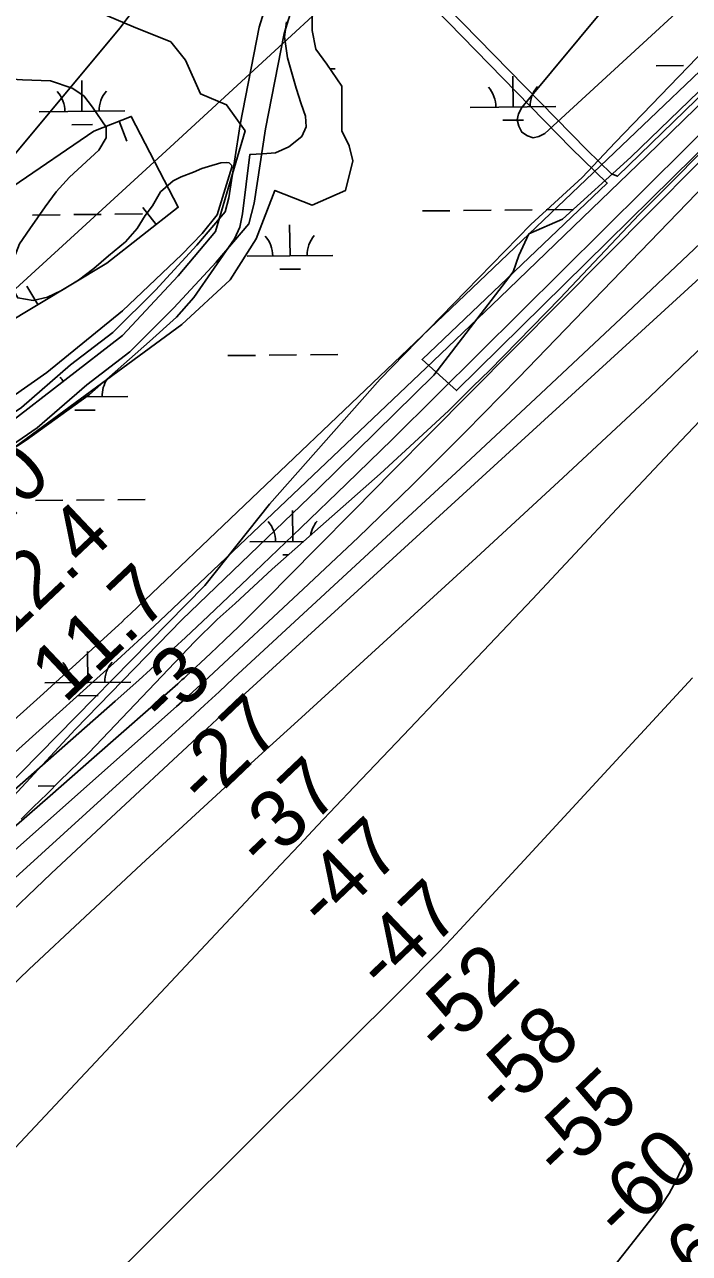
# Model space of a CAD drawing. Extents: x 3625074 to 3663148, y 511451 to 537151.
# Drawn here: x 3647322 to 3648096, y 525783 to 527214 of the extents above; entities that cross this region are included whole.
import ezdxf

# ---------------------------------------------------------------- set-up
doc = ezdxf.new("R2010")
doc.units = 0
for name, color, linetype in [('V-BORW-LINE', 7, 'Continuous'), ('V-CHAN-DOCK', 7, 'Continuous'), ('V-RIVR-EDGE', 7, 'Continuous'), ('V-RIVR-RANG', 7, 'Continuous'), ('V-ROAD-CNTR', 7, 'Continuous'), ('V-SITE-VEGE', 7, 'Continuous'), ('V-TOPO-DPTH', 7, 'Continuous'), ('V-TOPO-MAJR', 7, 'Continuous'), ('V-TOPO-MINR', 7, 'Continuous'), ('V-TOPO-WATR', 7, 'Continuous'), ('V-WETL-SWMP', 7, 'Continuous')]:
    doc.layers.add(name, color=color, linetype=linetype)

msp = doc.modelspace()

# ---------------------------------------------------------------- linework, layer by layer
at = {"layer": 'V-BORW-LINE'}
for p, q in [((3647432, 527101.3), (3647441.1, 527078.1)), ((3647475.1, 526981.1), (3647459.7, 527000.8)), ((3647337.4, 526887.9), (3647324.6, 526909.3))]:
    msp.add_line(p, q, dxfattribs=at)
for points in [[(3647308.1, 527025.4), (3647402.6, 527089.9), (3647446.1, 527106.9), (3647500.7, 527001.2), (3647417.6, 526935.9), (3647255.3, 526838.7)], [(3647255.3, 526838.7), (3647417.6, 526935.9), (3647500.7, 527001.2), (3647446.1, 527106.9), (3647402.6, 527089.9), (3647308.1, 527025.4)]]:
    msp.add_lwpolyline(points, dxfattribs=at)
at = {"layer": 'V-CHAN-DOCK'}
msp.add_lwpolyline([(3647759.4, 527290.3), (3647976.5, 527067.9), (3648005.4, 527040.1), (3648012.2, 527037.3), (3648221.1, 527240.1), (3648252, 527208.7), (3647824.6, 526787.6), (3647784.6, 526823.7), (3648000.3, 527029.3), (3647958.3, 527069.9), (3647751.8, 527282), (3647759.4, 527290.3)], dxfattribs=at)
at = {"layer": 'V-RIVR-EDGE'}
msp.add_lwpolyline([(3648241.3, 527270.7), (3648129.5, 527157.7), (3648027.6, 527059.3), (3647948.3, 526987.2), (3647909.1, 526970.1), (3647897.4, 526945), (3647890.6, 526926), (3647798.4, 526805.5), (3647663.3, 526672.9), (3647504.8, 526520.7), (3647380.7, 526393), (3647165.7, 526160.7), (3647041.7, 526055), (3646945.3, 525974.3), (3646817.5, 525863.8), (3646748.8, 525801.4), (3646703.9, 525763.6), (3646662.2, 525739.8), (3646630.9, 525715.9)], dxfattribs=at)
at = {"layer": 'V-ROAD-CNTR'}
for points in [[(3646428.2, 525974.3), (3646492.4, 526003.1), (3646589.5, 526042.5), (3646634.7, 526077.6), (3646770.8, 526210.6), (3646852.7, 526305.1), (3646926.6, 526376.1), (3647016.5, 526458.1), (3647072.4, 526528.4), (3647118.4, 526595.5), (3647159.5, 526650.9), (3647197.4, 526692), (3647224.8, 526711.3), (3647268.4, 526734), (3647318.3, 526767.9), (3647375.2, 526817.7), (3647424.7, 526855.3), (3647474.1, 526904.7), (3647522.3, 526956.9), (3647555.5, 526995.9), (3647559.7, 527012.1), (3647572.8, 527097.5), (3647595.1, 527211), (3647628.7, 527319.7)], [(3646444.5, 525948.7), (3646504.2, 525975.5), (3646604.7, 526016.3), (3646654.5, 526054.9), (3646792.7, 526190), (3646874.5, 526284.4), (3646947.1, 526354.2), (3647038.5, 526437.5), (3647096.5, 526510.6), (3647142.8, 526578.1), (3647182.7, 526631.7), (3647217.3, 526669.3), (3647240.4, 526685.6), (3647283.8, 526708.2), (3647336.7, 526744.1), (3647394.2, 526794.4), (3647444.5, 526832.6), (3647495.7, 526883.9), (3647544.8, 526937), (3647582.8, 526981.7), (3647589.1, 527006), (3647602.4, 527092.3), (3647624.2, 527203.6), (3647657.2, 527310.4)]]:
    msp.add_lwpolyline(points, dxfattribs=at)
at = {"layer": 'V-SITE-VEGE'}
for points in [[(3647283.9, 527228.6), (3647277.9, 527212.8), (3647265.7, 527192.2), (3647263.8, 527181.1), (3647270.3, 527166.7), (3647287.9, 527151.5), (3647319.4, 527149.5), (3647352.2, 527148.3), (3647377.2, 527140), (3647391, 527130.9), (3647400.8, 527117.6), (3647416.9, 527094.6), (3647416.9, 527082), (3647408.3, 527067.8), (3647374, 527036.3), (3647358.8, 527019.1), (3647346, 527001.8), (3647327.9, 526976), (3647315.8, 526958.5), (3647308, 526938.3), (3647302.9, 526924), (3647307, 526908), (3647313.9, 526895.5), (3647331.8, 526892.7)], [(3647243.8, 526677.8), (3647323.6, 526730), (3647397.5, 526783.1), (3647467.4, 526844.9), (3647498.7, 526873), (3647519, 526896), (3647566.3, 526964.2), (3647572.3, 526978.1), (3647575.5, 526993.6), (3647584.3, 527062.6), (3647598.7, 527063.5), (3647613.9, 527064.5), (3647629.6, 527071.6), (3647644.6, 527083.6), (3647649.9, 527094.8), (3647649, 527107.1), (3647643.9, 527121.5), (3647638.1, 527140), (3647627.8, 527175), (3647624.6, 527199.8), (3647627, 527217)], [(3648115.5, 527186.5), (3648009.5, 527076.7), (3647970.9, 527035.9), (3647911.3, 526981.2), (3647835.5, 526903.6), (3647735.7, 526800.9), (3647607, 526655.5), (3647531.9, 526560.4), (3647296.1, 526320.6), (3647147.2, 526186.7), (3646997, 526052.8), (3646897.3, 525959.7), (3646811.5, 525888.8), (3646713, 525817.9), (3646661.4, 525773.6)], [(3647556.9, 527053.3), (3647559.9, 527052.7), (3647563.1, 527049.9), (3647563, 527048), (3647546, 526992.3), (3647528.5, 526970.5), (3647504.8, 526946), (3647435.9, 526880.5), (3647347.6, 526808.6), (3647244.6, 526736.3)], [(3647331.8, 526892.7), (3647348.6, 526896.5), (3647364.7, 526904.3), (3647384.8, 526916.4), (3647402.4, 526929.9), (3647419.4, 526944.4), (3647439.3, 526960.9), (3647453, 526976.4), (3647462.3, 526991.6), (3647470.7, 527002.9), (3647480.2, 527019), (3647495, 527032.1), (3647504.1, 527036.7), (3647518.6, 527042.2), (3647528.4, 527046.4), (3647536.1, 527048.5), (3647550.5, 527052.9), (3647556.9, 527053.3)]]:
    msp.add_lwpolyline(points, dxfattribs=at)
at = {"layer": 'V-TOPO-DPTH'}
for points in [[(3648199.7, 527337.5), (3647927.5, 527087), (3647920.7, 527083.5), (3647914, 527082.2), (3647907.4, 527084.2), (3647901, 527088.5), (3647897.2, 527095.6), (3647895.5, 527102.8), (3647897, 527110), (3647900.7, 527117.3), (3648138.7, 527404)], [(3646680.7, 525751.2), (3646822.3, 525883.6), (3646907.6, 525962.7), (3646993.4, 526041.2), (3647079.8, 526119), (3647166.7, 526196.3), (3647427.4, 526426), (3647454.8, 526450.5), (3647482.1, 526475.1), (3647509.1, 526500.1), (3647535.9, 526525.2), (3647589.9, 526576.5), (3647643.5, 526627.6), (3647696.7, 526678.9), (3647749.7, 526730.6), (3647802.3, 526782.6), (3648287.5, 527264.6)], [(3648287.5, 527264.6), (3647802.3, 526782.6), (3647749.7, 526730.6), (3647696.7, 526678.9), (3647643.5, 526627.6), (3647589.9, 526576.5), (3647535.9, 526525.2), (3647509.1, 526500.1), (3647482.1, 526475.1), (3647454.8, 526450.5), (3647427.4, 526426), (3647166.7, 526196.3), (3647079.8, 526119), (3646993.4, 526041.2), (3646907.6, 525962.7), (3646822.3, 525883.6), (3646680.7, 525751.2)], [(3646611.8, 525780.9), (3646638.4, 525805.7), (3646654.6, 525820.5), (3646670.7, 525835.3), (3646687.1, 525849.9), (3646703.5, 525864.5), (3646786.5, 525937.3), (3646844.5, 525988.3), (3646902.3, 526039.4), (3646959.9, 526090.7), (3647017.5, 526142.1), (3647324.6, 526417.4), (3647343.7, 526434.6), (3647362.7, 526451.8), (3647381.7, 526469.1), (3647400.6, 526486.4), (3647431.5, 526514.9), (3647434.9, 526518), (3647438.3, 526521.2), (3647441.7, 526524.4), (3647445.1, 526527.6), (3648149.5, 527199.2)], [(3645985.1, 524958.3), (3646663.3, 525672.6), (3646672.7, 525682.3), (3646682.2, 525691.8), (3646691.8, 525701.3), (3646701.6, 525710.6), (3646711.5, 525719.8), (3646721.4, 525728.9), (3646731.4, 525738), (3646741.4, 525746.9), (3647498.8, 526419.5), (3647508.3, 526428), (3647517.7, 526436.6), (3647527.1, 526445.2), (3647536.5, 526453.8), (3647646.3, 526556.2), (3647710.1, 526616.6), (3647773.2, 526677.6), (3647835.4, 526739.7), (3647896.9, 526802.3), (3648268, 527186.7)], [(3648268, 527186.7), (3647896.9, 526802.3), (3647835.4, 526739.7), (3647773.2, 526677.6), (3647710.1, 526616.6), (3647646.3, 526556.2), (3647536.5, 526453.8), (3647527.1, 526445.2), (3647517.7, 526436.6), (3647508.3, 526428), (3647498.8, 526419.5), (3646741.4, 525746.9), (3646731.4, 525738), (3646721.4, 525728.9), (3646711.5, 525719.8), (3646701.6, 525710.6), (3646691.8, 525701.3), (3646682.2, 525691.8), (3646672.7, 525682.3), (3646663.3, 525672.6), (3645985.1, 524958.3)], [(3648302.5, 527096.6), (3647569.9, 526426.7), (3647558.1, 526415.8), (3647546.2, 526404.9), (3647534.4, 526394), (3647522.6, 526383.1), (3647417.1, 526285.3), (3647352.9, 526225.2), (3647289.1, 526164.6), (3647225.9, 526103.4), (3647163.1, 526041.8), (3646745.6, 525628.3), (3646744, 525626.7), (3646742.4, 525625.1), (3646739.2, 525621.9), (3646720.2, 525602.5), (3646709, 525591.2), (3646697.9, 525579.9), (3646686.8, 525568.6), (3646675.6, 525557.3), (3645952.9, 524824.9)], [(3648302.5, 527096.6), (3647569.9, 526426.7), (3647558.1, 526415.8), (3647546.2, 526404.9), (3647534.4, 526394), (3647522.6, 526383.1), (3647417.1, 526285.3), (3647352.9, 526225.2), (3647289.1, 526164.6), (3647225.9, 526103.4), (3647163.1, 526041.8), (3646745.6, 525628.3), (3646744, 525626.7), (3646742.4, 525625.1), (3646739.2, 525621.9), (3646720.2, 525602.5), (3646709, 525591.2), (3646697.9, 525579.9), (3646686.8, 525568.6), (3646675.6, 525557.3), (3645952.9, 524824.9)], [(3646216.4, 525010.9), (3646310.4, 525105.1), (3646404.1, 525199.6), (3646497.8, 525294.2), (3646749.3, 525549), (3646765.5, 525565.3), (3646781.8, 525581.6), (3646798.1, 525597.7), (3646814.5, 525613.9), (3647197.7, 525988.8), (3647262.1, 526051.3), (3647326.9, 526113.3), (3647392.3, 526174.8), (3647458, 526235.9), (3647540.4, 526311.8), (3647565.2, 526334.6), (3647590.1, 526357.5), (3647615, 526380.3), (3647639.9, 526403.1), (3647847.8, 526592.7), (3647949.1, 526686.2), (3648049.7, 526780.3), (3648149.3, 526875.5)], [(3646216.4, 525010.9), (3646310.4, 525105.1), (3646404.1, 525199.6), (3646497.8, 525294.2), (3646749.3, 525549), (3646765.5, 525565.3), (3646781.8, 525581.6), (3646798.1, 525597.7), (3646814.5, 525613.9), (3647197.7, 525988.8), (3647262.1, 526051.3), (3647326.9, 526113.3), (3647392.3, 526174.8), (3647458, 526235.9), (3647540.4, 526311.8), (3647565.2, 526334.6), (3647590.1, 526357.5), (3647615, 526380.3), (3647639.9, 526403.1), (3647847.8, 526592.7), (3647949.1, 526686.2), (3648049.7, 526780.3), (3648149.3, 526875.5)], [(3648160.3, 526807.6), (3648085.8, 526728.9), (3648011.6, 526649.9), (3647962.9, 526597.8), (3647913.2, 526544.7), (3647863.3, 526491.7), (3647813.3, 526438.9), (3647763.2, 526386.2), (3647705.5, 526325.9), (3647684.1, 526303.4), (3647662.8, 526280.9), (3647641.5, 526258.3), (3647620.2, 526235.7), (3647165.1, 525750.2)], [(3647165.1, 525750.2), (3647620.2, 526235.7), (3647641.5, 526258.3), (3647662.8, 526280.9), (3647684.1, 526303.4), (3647705.5, 526325.9), (3647763.2, 526386.2), (3647813.3, 526438.9), (3647863.3, 526491.7), (3647913.2, 526544.7), (3647962.9, 526597.8), (3648011.6, 526649.9), (3648085.8, 526728.9), (3648160.3, 526807.6)]]:
    msp.add_lwpolyline(points, dxfattribs=at)
at = {"layer": 'V-TOPO-MAJR'}
msp.add_lwpolyline([(3648099.6, 526453), (3647833.4, 526164.7), (3647818.9, 526149), (3647804.1, 526133.6), (3647789.2, 526118.3), (3647774.2, 526103.1), (3647300.5, 525630.9), (3647251.1, 525581.7), (3647201.6, 525532.6), (3647151.9, 525483.6), (3647102.3, 525434.6), (3647014.2, 525348), (3647008.5, 525342.4), (3647002.8, 525336.8), (3646997.1, 525331.1), (3646991.5, 525325.4), (3646918.8, 525252), (3646876.8, 525209.6), (3646834.7, 525167.3), (3646792.6, 525125), (3646750.5, 525082.7), (3646595.3, 524927.2)], dxfattribs=at)
at = {"layer": 'V-TOPO-MINR'}
for points in [[(3648138.7, 527404), (3647900.7, 527117.3), (3647897, 527110), (3647895.5, 527102.8), (3647897.2, 527095.6), (3647901, 527088.5), (3647907.4, 527084.2), (3647914, 527082.2), (3647920.7, 527083.5), (3647927.5, 527087), (3648199.7, 527337.5)], [(3648316.3, 527264.3), (3647839.8, 526784.1), (3647795, 526738.9), (3647750.3, 526693.7), (3647705.5, 526648.4), (3647660.8, 526603.1), (3647603.3, 526544.7), (3647587.3, 526528.6), (3647571.2, 526512.7), (3647554.8, 526497), (3647538.3, 526481.4), (3647510, 526455), (3647507.6, 526452.8), (3647505.1, 526450.6), (3647502.7, 526448.4), (3647500.2, 526446.2), (3647403, 526360.6), (3647351.8, 526315.7), (3647300.6, 526270.9)], [(3647695.8, 527259.9), (3647593.9, 527165.3), (3647491.5, 527071.1), (3647388.9, 526977.2), (3647228.5, 526831)], [(3647168.9, 526893.2), (3647432.9, 527209.8), (3647453.5, 527237)], [(3648149.5, 527199.2), (3647445.1, 526527.6), (3647441.7, 526524.4), (3647438.3, 526521.2), (3647434.9, 526518), (3647431.5, 526514.9), (3647400.6, 526486.4), (3647381.7, 526469.1), (3647362.7, 526451.8), (3647343.7, 526434.6), (3647324.6, 526417.4), (3647017.5, 526142.1), (3646959.9, 526090.7), (3646902.3, 526039.4), (3646844.5, 525988.3), (3646786.5, 525937.3), (3646703.5, 525864.5), (3646687.1, 525849.9), (3646670.7, 525835.3), (3646654.6, 525820.5), (3646638.4, 525805.7), (3646611.8, 525780.9)], [(3648268, 527186.7), (3647896.9, 526802.3), (3647835.4, 526739.7), (3647773.2, 526677.6), (3647710.1, 526616.6), (3647646.3, 526556.2), (3647536.5, 526453.8), (3647527.1, 526445.2), (3647517.7, 526436.6), (3647508.3, 526428), (3647498.8, 526419.5), (3646741.4, 525746.9), (3646731.4, 525738), (3646721.4, 525728.9), (3646711.5, 525719.8), (3646701.6, 525710.6), (3646691.8, 525701.3), (3646682.2, 525691.8), (3646672.7, 525682.3), (3646663.3, 525672.6), (3645985.1, 524958.3)], [(3648131.7, 527144.1), (3648046.5, 527061.2), (3647961, 526978.6), (3647875.3, 526896.2), (3647789.3, 526814.2), (3647486.8, 526526.5), (3647472.7, 526513.2), (3647458.5, 526500), (3647444.2, 526486.8), (3647429.8, 526473.7), (3647315.2, 526370.2), (3647243.6, 526305.2), (3647172.3, 526239.9), (3647101.4, 526174.2), (3647030.7, 526108.2), (3646681.9, 525780.6), (3646660.4, 525760.1), (3646639.1, 525739.5), (3646618.1, 525718.6), (3646597.3, 525697.6), (3646227.1, 525318.1), (3646155.6, 525245.2), (3646083.9, 525172.5)], [(3648302.5, 527096.6), (3647569.9, 526426.7), (3647558.1, 526415.8), (3647546.2, 526404.9), (3647534.4, 526394), (3647522.6, 526383.1), (3647417.1, 526285.3), (3647352.9, 526225.2), (3647289.1, 526164.6), (3647225.9, 526103.4), (3647163.1, 526041.8), (3646745.6, 525628.3), (3646744, 525626.7), (3646742.4, 525625.1), (3646739.2, 525621.9), (3646720.2, 525602.5), (3646709, 525591.2), (3646697.9, 525579.9), (3646686.8, 525568.6), (3646675.6, 525557.3), (3645952.9, 524824.9)], [(3648108.7, 526959.5), (3648016, 526871.6), (3647922.8, 526784.1), (3647829.3, 526697), (3647565.3, 526452.5), (3647548.4, 526436.9), (3647531.5, 526421.3), (3647514.5, 526405.8), (3647497.5, 526390.3), (3647211, 526129.8), (3647126.8, 526052.4), (3647043, 525974.6), (3646960, 525895.9), (3646877.4, 525816.7), (3646747.7, 525691.1), (3646730.5, 525674.3), (3646713.4, 525657.3), (3646696.5, 525640.1), (3646679.7, 525622.9), (3646505.3, 525442), (3646401.3, 525334.3), (3646297.1, 525226.8), (3646192.7, 525119.5), (3646088.2, 525012.3)], [(3648149.3, 526875.5), (3648049.7, 526780.3), (3647949.1, 526686.2), (3647847.8, 526592.7), (3647639.9, 526403.1), (3647615, 526380.3), (3647590.1, 526357.5), (3647565.2, 526334.6), (3647540.4, 526311.8), (3647458, 526235.9), (3647392.3, 526174.8), (3647326.9, 526113.3), (3647262.1, 526051.3), (3647197.7, 525988.8), (3646814.5, 525613.9), (3646798.1, 525597.7), (3646781.8, 525581.6), (3646765.5, 525565.3), (3646749.3, 525549), (3646497.8, 525294.2), (3646404.1, 525199.6), (3646310.4, 525105.1), (3646216.4, 525010.9)], [(3648160.3, 526807.6), (3648085.8, 526728.9), (3648011.6, 526649.9), (3647962.9, 526597.8), (3647913.2, 526544.7), (3647863.3, 526491.7), (3647813.3, 526438.9), (3647763.2, 526386.2), (3647705.5, 526325.9), (3647684.1, 526303.4), (3647662.8, 526280.9), (3647641.5, 526258.3), (3647620.2, 526235.7), (3647165.1, 525750.2)], [(3648096.2, 525899.6), (3648088.3, 525883.8), (3648087.3, 525881.4), (3648080.2, 525866.7), (3648072.3, 525852.4), (3648063.4, 525838.8), (3648053.8, 525825.6), (3647942.2, 525683.8), (3647874.8, 525601.3), (3647805.5, 525520.4), (3647733.5, 525442), (3647659.5, 525365.3), (3647322, 525027)]]:
    msp.add_lwpolyline(points, dxfattribs=at)
at = {"layer": 'V-TOPO-WATR'}
msp.add_lwpolyline([(3648287.5, 527264.6), (3647802.3, 526782.6), (3647749.7, 526730.6), (3647696.7, 526678.9), (3647643.5, 526627.6), (3647589.9, 526576.5), (3647535.9, 526525.2), (3647509.1, 526500.1), (3647482.1, 526475.1), (3647454.8, 526450.5), (3647427.4, 526426), (3647166.7, 526196.3), (3647079.8, 526119), (3646993.4, 526041.2), (3646907.6, 525962.7), (3646822.3, 525883.6), (3646680.7, 525751.2)], dxfattribs=at)
at = {"layer": 'V-WETL-SWMP'}
for p, q in [((3648057.2, 527166), (3648089.2, 527166.3)), ((3647388.7, 527112.8), (3647388.4, 527148.8)), ((3647677.8, 527162.2), (3647683.3, 527162.3)), ((3647890.6, 527117.9), (3647890.2, 527153.9)), ((3647338.8, 527112.3), (3647438.7, 527113.3)), ((3647840.6, 527117.4), (3647940.6, 527118.4)), ((3647376.9, 527097.2), (3647400.9, 527097.5)), ((3647878.8, 527102.4), (3647902.7, 527102.6)), ((3647331.1, 526992.1), (3647363.1, 526992.5)), ((3647379.1, 526992.6), (3647411.1, 526992.9)), ((3647427.1, 526993.1), (3647459.1, 526993.4)), ((3647785, 526996.8), (3647817, 526997.1)), ((3647833, 526997.3), (3647865, 526997.6)), ((3647881, 526997.7), (3647913, 526998.1)), ((3647929, 526998.2), (3647961, 526998.5)), ((3647630.9, 526944.5), (3647630.5, 526980.5)), ((3647580.9, 526944), (3647680.9, 526945)), ((3647619, 526928.9), (3647643, 526929.2)), ((3647558.6, 526828.3), (3647590.6, 526828.6)), ((3647606.6, 526828.8), (3647638.6, 526829.1)), ((3647654.6, 526829.3), (3647686.6, 526829.6)), ((3647342.1, 526779.6), (3647342.5, 526779.6)), ((3647389.9, 526780.2), (3647442, 526780.7)), ((3647392, 526780.2), (3647392, 526781.8)), ((3647380.2, 526764.7), (3647404.2, 526764.9)), ((3647334.4, 526659.6), (3647366.4, 526659.9)), ((3647382.4, 526660), (3647414.4, 526660.4)), ((3647430.4, 526660.5), (3647462.4, 526660.8)), ((3647634.2, 526611.8), (3647633.9, 526647.8)), ((3647584.2, 526611.3), (3647646.9, 526612)), ((3647622.4, 526596.3), (3647629.3, 526596.3)), ((3647395.4, 526447.6), (3647395, 526483.6)), ((3647345.4, 526447.1), (3647445.4, 526448.1)), ((3647383.5, 526432), (3647407.5, 526432.3)), ((3647337.7, 526326.9), (3647357.2, 526327.1))]:
    msp.add_line(p, q, dxfattribs=at)
for points in [[(3647292.7, 526708.8), (3647505, 526864.7), (3647561.3, 526916.7), (3647591.6, 526964.4), (3647613.3, 527020.7), (3647656.6, 527003.4), (3647695.6, 527020.7), (3647704.2, 527055.4), (3647699.9, 527072.7), (3647691.3, 527090), (3647691.3, 527116), (3647691.3, 527142), (3647673.9, 527168), (3647660.9, 527185.3), (3647656.6, 527207), (3647656.6, 527254.6)], [(3647357.7, 527250.3), (3647448.7, 527211.3), (3647492, 527194), (3647509.3, 527172.3), (3647526.6, 527133.3), (3647557, 527120.3), (3647578.6, 527090), (3647544, 526973.1), (3647500.6, 526921.1), (3647435.7, 526851.8), (3647301.4, 526747.8)], [(3648147.6, 527103.4), (3648037.6, 526992.9), (3647945.3, 526895.1), (3647863.1, 526811), (3647844.2, 526792.7), (3647815.6, 526764.1), (3647736, 526690.8), (3647610.2, 526579.5), (3647567.1, 526539.6), (3647546.1, 526521), (3647520.1, 526495.4), (3647396.6, 526365.7), (3647362.7, 526332.7), (3647348.2, 526318), (3647332, 526302.3), (3647317.8, 526288.4)]]:
    msp.add_lwpolyline(points, dxfattribs=at)
for centre, start, end in [((3647333.5, 527112.7), 359.8032, 41.3469), ((3647444, 527113.8), 139.8032, 181.3469), ((3647835.4, 527117.8), 359.8032, 41.3469), ((3647945.8, 527118.9), 139.8032, 181.3468), ((3647575.6, 526944.4), 359.8032, 41.3469), ((3647686.1, 526945.5), 139.8032, 181.3468), ((3647336.8, 526780), 31.5686, 41.3469), ((3647447.3, 526781.2), 146.1554, 181.3468), ((3647579, 526611.8), 359.8032, 41.3469), ((3647689.5, 526612.9), 139.8032, 170.1713), ((3647340.1, 526447.5), 359.8032, 41.3469), ((3647450.6, 526448.6), 139.8032, 181.3468)]:
    msp.add_arc(centre, 35.2, start, end, dxfattribs=at)

# ---------------------------------------------------------------- texts
at = {"layer": 'V-RIVR-RANG'}
for s, rotation, p in [('15.0', 43.3683, (3647228.9, 526565.1)), ('12.4', 43.3683, (3647299.8, 526494.6)), ('11.7', 43.3683, (3647368.6, 526422.1)), ('-3', 43.3683, (3647485.6, 526395)), ('-27', 43.6476, (3647531.9, 526300.6)), ('-37', 43.6476, (3647600.3, 526227.7)), ('-47', 43.6476, (3647671.8, 526157.7)), ('-47', 43.6476, (3647740.7, 526085.2)), ('-52', 43.6476, (3647808, 526011.2)), ('-58', 43.6476, (3647878.4, 525940.1)), ('-55', 43.6476, (3647946.4, 525866.8)), ('-60', 43.6476, (3648017.4, 525796.3)), ('-60', 43.6476, (3648086.2, 525723.8))]:
    msp.add_text(s, height=67, rotation=rotation, dxfattribs=at).set_placement(p)

doc.saveas('drawing.dxf')
